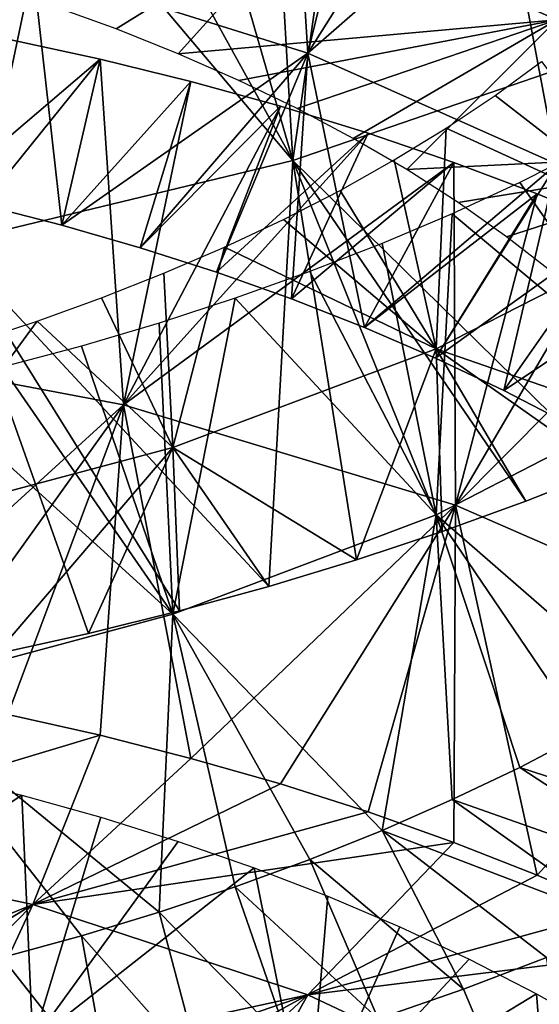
# Model space of a CAD drawing. Header units: millimetres. Extents: x -161 to 161, y -94 to 1149.
# Tile 806 of 1056: x 46.09 to 48.02, y 409.78 to 413.44. Entities that reach past the tile are written whole.
import ezdxf

# ---------------------------------------------------------------- set-up
doc = ezdxf.new("R2010")
doc.units = ezdxf.units.MM
doc.header["$LTSCALE"] = 81.481481
for name, color, linetype in [('68', 7, 'CONTINUOUS'), ('69', 7, 'CONTINUOUS'), ('70', 7, 'CONTINUOUS'), ('81', 7, 'CONTINUOUS')]:
    doc.layers.add(name, color=color, linetype=linetype)

msp = doc.modelspace()

# ---------------------------------------------------------------- linework, layer by layer
at = {"layer": '68', "color": 7, "linetype": 'CONTINUOUS', "true_color": 0xaaaaaa}
for points in [[(47.1576, 413.8535, -14.189), (48.6738, 413.9686, -14.6545), (48.0852, 413.4439, -13.7329), (47.1576, 413.8535, -14.189)], [(46.206, 413.4965, -13.378), (47.1576, 413.8535, -14.189), (46.444, 413.4101, -13.3077), (46.206, 413.4965, -13.378)], [(46.444, 413.4101, -13.3077), (47.1576, 413.8535, -14.189), (46.6758, 413.3173, -13.2257), (46.444, 413.4101, -13.3077)], [(47.1576, 413.8535, -14.189), (48.0852, 413.4439, -13.7329), (46.6758, 413.3173, -13.2257), (47.1576, 413.8535, -14.189)], [(46.6758, 413.3173, -13.2257), (48.0852, 413.4439, -13.7329), (46.9006, 413.2183, -13.1325), (46.6758, 413.3173, -13.2257)], [(46.9006, 413.2183, -13.1325), (48.0852, 413.4439, -13.7329), (47.1177, 413.1133, -13.0286), (46.9006, 413.2183, -13.1325)], [(47.1177, 413.1133, -13.0286), (48.0852, 413.4439, -13.7329), (47.3267, 413.0025, -12.9143), (47.1177, 413.1133, -13.0286)], [(47.3267, 413.0025, -12.9143), (48.0852, 413.4439, -13.7329), (47.5268, 412.886, -12.7899), (47.3267, 413.0025, -12.9143)], [(48.0852, 413.4439, -13.7329), (48.8832, 412.9537, -13.1338), (47.5268, 412.886, -12.7899), (48.0852, 413.4439, -13.7329)], [(48.0276, 413.2894, -5.3686), (48.5024, 412.6611, -4.2891), (47.8555, 413.1626, -5.2141), (48.0276, 413.2894, -5.3686)], [(47.8555, 413.1626, -5.2141), (48.5024, 412.6611, -4.2891), (47.6727, 413.04, -5.0688), (47.8555, 413.1626, -5.2141)], [(47.6727, 413.04, -5.0688), (47.6355, 412.2185, -3.7469), (47.4799, 412.922, -4.9334), (47.6727, 413.04, -5.0688)], [(48.5024, 412.6611, -4.2891), (47.6355, 412.2185, -3.7469), (47.6727, 413.04, -5.0688), (48.5024, 412.6611, -4.2891)], [(47.5268, 412.886, -12.7899), (48.8832, 412.9537, -13.1338), (47.7174, 412.7638, -12.6557), (47.5268, 412.886, -12.7899)], [(47.7174, 412.7638, -12.6557), (48.8832, 412.9537, -13.1338), (47.898, 412.6363, -12.5123), (47.7174, 412.7638, -12.6557)], [(47.898, 412.6363, -12.5123), (48.8832, 412.9537, -13.1338), (48.0676, 412.5038, -12.3602), (47.898, 412.6363, -12.5123)], [(47.4799, 412.922, -4.9334), (47.6355, 412.2185, -3.7469), (47.2778, 412.8088, -4.8082), (47.4799, 412.922, -4.9334)], [(47.2778, 412.8088, -4.8082), (47.6355, 412.2185, -3.7469), (47.0669, 412.7006, -4.6935), (47.2778, 412.8088, -4.8082)], [(47.0669, 412.7006, -4.6935), (47.6355, 412.2185, -3.7469), (46.8481, 412.5976, -4.5898), (47.0669, 412.7006, -4.6935)], [(48.5024, 412.6611, -4.2891), (48.565, 411.8957, -2.9928), (47.6355, 412.2185, -3.7469), (48.5024, 412.6611, -4.2891)], [(46.8481, 412.5976, -4.5898), (46.6556, 411.8512, -3.3639), (46.6219, 412.5, -4.4974), (46.8481, 412.5976, -4.5898)], [(47.6355, 412.2185, -3.7469), (46.6556, 411.8512, -3.3639), (46.8481, 412.5976, -4.5898), (47.6355, 412.2185, -3.7469)], [(46.6219, 412.5, -4.4974), (46.6556, 411.8512, -3.3639), (46.3893, 412.408, -4.4167), (46.6219, 412.5, -4.4974)], [(46.3893, 412.408, -4.4167), (46.6556, 411.8512, -3.3639), (46.1508, 412.3219, -4.3482), (46.3893, 412.408, -4.4167)], [(46.6556, 411.8512, -3.3639), (45.5976, 411.5688, -3.1571), (46.1508, 412.3219, -4.3482), (46.6556, 411.8512, -3.3639)], [(46.1508, 412.3219, -4.3482), (45.5976, 411.5688, -3.1571), (45.907, 412.2417, -4.292), (46.1508, 412.3219, -4.3482)], [(47.6355, 412.2185, -3.7469), (47.339, 411.4326, -2.44), (46.6556, 411.8512, -3.3639), (47.6355, 412.2185, -3.7469)], [(47.6583, 411.5382, -2.557), (47.339, 411.4326, -2.44), (47.6355, 412.2185, -3.7469), (47.6583, 411.5382, -2.557)], [(47.9696, 411.6509, -2.6885), (47.6583, 411.5382, -2.557), (47.6355, 412.2185, -3.7469), (47.9696, 411.6509, -2.6885)], [(48.2721, 411.7701, -2.8339), (47.9696, 411.6509, -2.6885), (47.6355, 412.2185, -3.7469), (48.2721, 411.7701, -2.8339)], [(48.565, 411.8957, -2.9928), (48.2721, 411.7701, -2.8339), (47.6355, 412.2185, -3.7469), (48.565, 411.8957, -2.9928)], [(46.6556, 411.8512, -3.3639), (45.9976, 411.0825, -2.1229), (45.5976, 411.5688, -3.1571), (46.6556, 411.8512, -3.3639)], [(46.341, 411.1589, -2.1792), (45.9976, 411.0825, -2.1229), (46.6556, 411.8512, -3.3639), (46.341, 411.1589, -2.1792)], [(46.6796, 411.2428, -2.2509), (46.341, 411.1589, -2.1792), (46.6556, 411.8512, -3.3639), (46.6796, 411.2428, -2.2509)], [(47.0125, 411.334, -2.3379), (46.6796, 411.2428, -2.2509), (46.6556, 411.8512, -3.3639), (47.0125, 411.334, -2.3379)], [(47.339, 411.4326, -2.44), (47.0125, 411.334, -2.3379), (46.6556, 411.8512, -3.3639), (47.339, 411.4326, -2.44)], [(46.0411, 410.8564, -17.8643), (46.3843, 410.7794, -17.8103), (45.0512, 410.3792, -16.9197), (46.0411, 410.8564, -17.8643)], [(45.0512, 410.3792, -16.9197), (46.3843, 410.7794, -17.8103), (46.134, 410.1494, -16.8167), (45.0512, 410.3792, -16.9197)], [(46.3843, 410.7794, -17.8103), (46.7228, 410.6933, -17.7418), (46.134, 410.1494, -16.8167), (46.3843, 410.7794, -17.8103)], [(46.7228, 410.6933, -17.7418), (47.0558, 410.598, -17.6588), (46.134, 410.1494, -16.8167), (46.7228, 410.6933, -17.7418)], [(47.0558, 410.598, -17.6588), (47.3822, 410.4936, -17.5616), (46.134, 410.1494, -16.8167), (47.0558, 410.598, -17.6588)], [(47.3822, 410.4936, -17.5616), (47.7013, 410.3805, -17.4506), (46.134, 410.1494, -16.8167), (47.3822, 410.4936, -17.5616)], [(45.0512, 410.3792, -16.9197), (46.134, 410.1494, -16.8167), (45.0838, 409.7205, -15.9032), (45.0512, 410.3792, -16.9197)], [(46.134, 410.1494, -16.8167), (47.7013, 410.3805, -17.4506), (47.1576, 409.8126, -16.544), (46.134, 410.1494, -16.8167)], [(47.7013, 410.3805, -17.4506), (48.0119, 410.2587, -17.3262), (47.1576, 409.8126, -16.544), (47.7013, 410.3805, -17.4506)], [(48.0119, 410.2587, -17.3262), (48.3134, 410.1288, -17.1889), (47.1576, 409.8126, -16.544), (48.0119, 410.2587, -17.3262)], [(45.0838, 409.7205, -15.9032), (46.134, 410.1494, -16.8167), (45.3395, 409.6634, -15.8914), (45.0838, 409.7205, -15.9032)], [(45.3395, 409.6634, -15.8914), (46.134, 410.1494, -16.8167), (45.5929, 409.5988, -15.8676), (45.3395, 409.6634, -15.8914)], [(45.5929, 409.5988, -15.8676), (46.134, 410.1494, -16.8167), (45.8433, 409.5264, -15.8317), (45.5929, 409.5988, -15.8676)], [(46.134, 410.1494, -16.8167), (47.1576, 409.8126, -16.544), (45.8433, 409.5264, -15.8317), (46.134, 410.1494, -16.8167)], [(48.3134, 410.1288, -17.1889), (48.605, 409.9909, -17.0392), (47.1576, 409.8126, -16.544), (48.3134, 410.1288, -17.1889)], [(47.1576, 409.8126, -16.544), (48.605, 409.9909, -17.0392), (48.0852, 409.3754, -16.1144), (47.1576, 409.8126, -16.544)], [(45.8433, 409.5264, -15.8317), (47.1576, 409.8126, -16.544), (46.0898, 409.4465, -15.7839), (45.8433, 409.5264, -15.8317)], [(46.0898, 409.4465, -15.7839), (47.1576, 409.8126, -16.544), (46.3313, 409.3591, -15.7244), (46.0898, 409.4465, -15.7839)], [(46.3313, 409.3591, -15.7244), (47.1576, 409.8126, -16.544), (46.5666, 409.2646, -15.6535), (46.3313, 409.3591, -15.7244)], [(46.5666, 409.2646, -15.6535), (47.1576, 409.8126, -16.544), (46.795, 409.1631, -15.5717), (46.5666, 409.2646, -15.6535)], [(47.1576, 409.8126, -16.544), (48.0852, 409.3754, -16.1144), (46.795, 409.1631, -15.5717), (47.1576, 409.8126, -16.544)]]:
    msp.add_3dface(points, dxfattribs=at)
at = {"layer": '69', "color": 7, "linetype": 'CONTINUOUS', "true_color": 0xaaaaaa}
for points in [[(46.0411, 413.3721, -16.3687), (45.9462, 412.7547, -15.3263), (46.3843, 413.2973, -16.3116), (46.0411, 413.3721, -16.3687)], [(45.9462, 412.7547, -15.3263), (46.242, 412.6788, -15.2723), (46.3843, 413.2973, -16.3116), (45.9462, 412.7547, -15.3263)], [(46.3843, 413.2973, -16.3116), (46.242, 412.6788, -15.2723), (46.7228, 413.214, -16.2397), (46.3843, 413.2973, -16.3116)], [(46.242, 412.6788, -15.2723), (46.5331, 412.5951, -15.2048), (46.7228, 413.214, -16.2397), (46.242, 412.6788, -15.2723)], [(46.7228, 413.214, -16.2397), (46.5331, 412.5951, -15.2048), (47.0558, 413.1221, -16.153), (46.7228, 413.214, -16.2397)], [(46.5331, 412.5951, -15.2048), (46.8185, 412.5037, -15.1239), (47.0558, 413.1221, -16.153), (46.5331, 412.5951, -15.2048)], [(47.0558, 413.1221, -16.153), (46.8185, 412.5037, -15.1239), (47.3822, 413.0217, -16.0517), (47.0558, 413.1221, -16.153)], [(46.8185, 412.5037, -15.1239), (47.0975, 412.4046, -15.0299), (47.3822, 413.0217, -16.0517), (46.8185, 412.5037, -15.1239)], [(47.3822, 413.0217, -16.0517), (47.0975, 412.4046, -15.0299), (47.7013, 412.9131, -15.9363), (47.3822, 413.0217, -16.0517)], [(47.0975, 412.4046, -15.0299), (47.3692, 412.2981, -14.9233), (47.7013, 412.9131, -15.9363), (47.0975, 412.4046, -15.0299)], [(47.7013, 412.9131, -15.9363), (47.3692, 412.2981, -14.9233), (48.0119, 412.7964, -15.8071), (47.7013, 412.9131, -15.9363)], [(47.3692, 412.2981, -14.9233), (47.6327, 412.1845, -14.8045), (48.0119, 412.7964, -15.8071), (47.3692, 412.2981, -14.9233)], [(48.0119, 412.7964, -15.8071), (47.6327, 412.1845, -14.8045), (48.3134, 412.6721, -15.6647), (48.0119, 412.7964, -15.8071)], [(47.6327, 412.1845, -14.8045), (47.8871, 412.064, -14.6741), (48.3134, 412.6721, -15.6647), (47.6327, 412.1845, -14.8045)], [(48.3134, 412.6721, -15.6647), (47.8871, 412.064, -14.6741), (48.605, 412.5403, -15.5096), (48.3134, 412.6721, -15.6647)], [(47.8871, 412.064, -14.6741), (48.1319, 411.9371, -14.5326), (48.605, 412.5403, -15.5096), (47.8871, 412.064, -14.6741)], [(48.1886, 410.7858, -4.9177), (47.9469, 410.6598, -4.7705), (48.9185, 410.3443, -4.0729), (48.1886, 410.7858, -4.9177)], [(47.9469, 410.6598, -4.7705), (47.6953, 410.5395, -4.6349), (48.6383, 410.2068, -3.9003), (47.9469, 410.6598, -4.7705)], [(48.9185, 410.3443, -4.0729), (47.9469, 410.6598, -4.7705), (48.6383, 410.2068, -3.9003), (48.9185, 410.3443, -4.0729)], [(47.6953, 410.5395, -4.6349), (47.4345, 410.4251, -4.5111), (48.3475, 410.0758, -3.7407), (47.6953, 410.5395, -4.6349)], [(48.6383, 410.2068, -3.9003), (47.6953, 410.5395, -4.6349), (48.3475, 410.0758, -3.7407), (48.6383, 410.2068, -3.9003)], [(47.4345, 410.4251, -4.5111), (47.1651, 410.3168, -4.3997), (47.7374, 409.8339, -3.4618), (47.4345, 410.4251, -4.5111)], [(48.3475, 410.0758, -3.7407), (47.4345, 410.4251, -4.5111), (48.047, 409.9514, -3.5944), (48.3475, 410.0758, -3.7407)], [(48.047, 409.9514, -3.5944), (47.4345, 410.4251, -4.5111), (47.7374, 409.8339, -3.4618), (48.047, 409.9514, -3.5944)], [(47.1651, 410.3168, -4.3997), (46.888, 410.215, -4.3012), (47.4194, 409.7236, -3.3433), (47.1651, 410.3168, -4.3997)], [(47.7374, 409.8339, -3.4618), (47.1651, 410.3168, -4.3997), (47.4194, 409.7236, -3.3433), (47.7374, 409.8339, -3.4618)], [(46.888, 410.215, -4.3012), (46.6043, 410.12, -4.2161), (47.094, 409.6207, -3.2395), (46.888, 410.215, -4.3012)], [(47.4194, 409.7236, -3.3433), (46.888, 410.215, -4.3012), (47.094, 409.6207, -3.2395), (47.4194, 409.7236, -3.3433)], [(46.6043, 410.12, -4.2161), (46.3148, 410.0321, -4.1448), (46.7617, 409.5254, -3.1507), (46.6043, 410.12, -4.2161)], [(47.094, 409.6207, -3.2395), (46.6043, 410.12, -4.2161), (46.7617, 409.5254, -3.1507), (47.094, 409.6207, -3.2395)], [(46.3148, 410.0321, -4.1448), (46.0204, 409.9514, -4.0873), (46.4236, 409.4378, -3.077), (46.3148, 410.0321, -4.1448)], [(46.7617, 409.5254, -3.1507), (46.3148, 410.0321, -4.1448), (46.4236, 409.4378, -3.077), (46.7617, 409.5254, -3.1507)], [(46.4236, 409.4378, -3.077), (46.0204, 409.9514, -4.0873), (46.0806, 409.3581, -3.0186), (46.4236, 409.4378, -3.077)]]:
    msp.add_3dface(points, dxfattribs=at)
at = {"layer": '70', "color": 7, "linetype": 'CONTINUOUS', "true_color": 0xaaaaaa}
for points in [[(48.2721, 414.8861, -1.3868), (47.9696, 414.7728, -1.2367), (48.2842, 413.3257, -2.1011), (48.2721, 414.8861, -1.3868)], [(47.9696, 414.7728, -1.2367), (47.6583, 414.6655, -1.1009), (48.2842, 413.3257, -2.1011), (47.9696, 414.7728, -1.2367)], [(47.6583, 414.6655, -1.1009), (47.339, 414.5646, -0.9797), (48.2842, 413.3257, -2.1011), (47.6583, 414.6655, -1.1009)], [(47.339, 414.5646, -0.9797), (47.0125, 414.4702, -0.8738), (47.1016, 412.9202, -1.6168), (47.339, 414.5646, -0.9797)], [(48.2842, 413.3257, -2.1011), (47.339, 414.5646, -0.9797), (47.1016, 412.9202, -1.6168), (48.2842, 413.3257, -2.1011)], [(47.0125, 414.4702, -0.8738), (46.6796, 414.3825, -0.7832), (47.1016, 412.9202, -1.6168), (47.0125, 414.4702, -0.8738)], [(46.6796, 414.3825, -0.7832), (46.341, 414.3016, -0.7082), (47.1016, 412.9202, -1.6168), (46.6796, 414.3825, -0.7832)], [(46.341, 414.3016, -0.7082), (45.9976, 414.2275, -0.6489), (47.1016, 412.9202, -1.6168), (46.341, 414.3016, -0.7082)], [(47.1016, 412.9202, -1.6168), (45.9976, 414.2275, -0.6489), (45.8246, 412.6128, -1.3472), (47.1016, 412.9202, -1.6168)], [(46.0411, 413.3721, -16.3687), (46.3843, 413.2973, -16.3116), (45.1653, 412.2577, -17.1775), (46.0411, 413.3721, -16.3687)], [(48.2721, 411.7701, -2.8339), (48.2842, 413.3257, -2.1011), (47.1016, 412.9202, -1.6168), (48.2721, 411.7701, -2.8339)], [(45.1653, 412.2577, -17.1775), (46.3843, 413.2973, -16.3116), (46.4721, 412.0099, -17.0317), (45.1653, 412.2577, -17.1775)], [(46.3843, 413.2973, -16.3116), (46.7228, 413.214, -16.2397), (46.4721, 412.0099, -17.0317), (46.3843, 413.2973, -16.3116)], [(46.7228, 413.214, -16.2397), (47.0558, 413.1221, -16.153), (46.4721, 412.0099, -17.0317), (46.7228, 413.214, -16.2397)], [(47.0558, 413.1221, -16.153), (47.3822, 413.0217, -16.0517), (46.4721, 412.0099, -17.0317), (47.0558, 413.1221, -16.153)], [(47.3822, 413.0217, -16.0517), (47.7013, 412.9131, -15.9363), (46.4721, 412.0099, -17.0317), (47.3822, 413.0217, -16.0517)], [(47.0125, 411.334, -2.3379), (47.1016, 412.9202, -1.6168), (45.8246, 412.6128, -1.3472), (47.0125, 411.334, -2.3379)], [(46.4721, 412.0099, -17.0317), (47.7013, 412.9131, -15.9363), (47.7074, 411.6369, -16.6784), (46.4721, 412.0099, -17.0317)], [(47.0125, 411.334, -2.3379), (47.339, 411.4326, -2.44), (47.1016, 412.9202, -1.6168), (47.0125, 411.334, -2.3379)], [(47.339, 411.4326, -2.44), (47.6583, 411.5382, -2.557), (47.1016, 412.9202, -1.6168), (47.339, 411.4326, -2.44)], [(47.6583, 411.5382, -2.557), (47.9696, 411.6509, -2.6885), (47.1016, 412.9202, -1.6168), (47.6583, 411.5382, -2.557)], [(47.9696, 411.6509, -2.6885), (48.2721, 411.7701, -2.8339), (47.1016, 412.9202, -1.6168), (47.9696, 411.6509, -2.6885)], [(47.7013, 412.9131, -15.9363), (48.0119, 412.7964, -15.8071), (47.7074, 411.6369, -16.6784), (47.7013, 412.9131, -15.9363)], [(48.0119, 412.7964, -15.8071), (48.3134, 412.6721, -15.6647), (47.7074, 411.6369, -16.6784), (48.0119, 412.7964, -15.8071)], [(48.3134, 412.6721, -15.6647), (48.605, 412.5403, -15.5096), (47.7074, 411.6369, -16.6784), (48.3134, 412.6721, -15.6647)], [(45.9976, 411.0825, -2.1229), (46.341, 411.1589, -2.1792), (45.8246, 412.6128, -1.3472), (45.9976, 411.0825, -2.1229)], [(46.341, 411.1589, -2.1792), (46.6796, 411.2428, -2.2509), (45.8246, 412.6128, -1.3472), (46.341, 411.1589, -2.1792)], [(46.6796, 411.2428, -2.2509), (47.0125, 411.334, -2.3379), (45.8246, 412.6128, -1.3472), (46.6796, 411.2428, -2.2509)], [(47.7074, 411.6369, -16.6784), (48.605, 412.5403, -15.5096), (48.8269, 411.1466, -16.1333), (47.7074, 411.6369, -16.6784)], [(45.3435, 410.9827, -17.9281), (45.1653, 412.2577, -17.1775), (46.4721, 412.0099, -17.0317), (45.3435, 410.9827, -17.9281)], [(45.6939, 410.9242, -17.9036), (45.3435, 410.9827, -17.9281), (46.4721, 412.0099, -17.0317), (45.6939, 410.9242, -17.9036)], [(46.0411, 410.8564, -17.8643), (45.6939, 410.9242, -17.9036), (46.4721, 412.0099, -17.0317), (46.0411, 410.8564, -17.8643)], [(46.3843, 410.7794, -17.8103), (46.0411, 410.8564, -17.8643), (46.4721, 412.0099, -17.0317), (46.3843, 410.7794, -17.8103)], [(46.7228, 410.6933, -17.7418), (46.3843, 410.7794, -17.8103), (46.4721, 412.0099, -17.0317), (46.7228, 410.6933, -17.7418)], [(46.7228, 410.6933, -17.7418), (46.4721, 412.0099, -17.0317), (47.7074, 411.6369, -16.6784), (46.7228, 410.6933, -17.7418)], [(47.0558, 410.598, -17.6588), (46.7228, 410.6933, -17.7418), (47.7074, 411.6369, -16.6784), (47.0558, 410.598, -17.6588)], [(47.3822, 410.4936, -17.5616), (47.0558, 410.598, -17.6588), (47.7074, 411.6369, -16.6784), (47.3822, 410.4936, -17.5616)], [(47.7013, 410.3805, -17.4506), (47.3822, 410.4936, -17.5616), (47.7074, 411.6369, -16.6784), (47.7013, 410.3805, -17.4506)], [(48.0119, 410.2587, -17.3262), (47.7013, 410.3805, -17.4506), (47.7074, 411.6369, -16.6784), (48.0119, 410.2587, -17.3262)], [(48.0119, 410.2587, -17.3262), (47.7074, 411.6369, -16.6784), (48.8269, 411.1466, -16.1333), (48.0119, 410.2587, -17.3262)], [(48.3134, 410.1288, -17.1889), (48.0119, 410.2587, -17.3262), (48.8269, 411.1466, -16.1333), (48.3134, 410.1288, -17.1889)], [(48.047, 409.9514, -3.5944), (47.7374, 409.8339, -3.4618), (48.2842, 408.5309, -4.5126), (48.047, 409.9514, -3.5944)], [(47.7374, 409.8339, -3.4618), (47.4194, 409.7236, -3.3433), (48.2842, 408.5309, -4.5126), (47.7374, 409.8339, -3.4618)]]:
    msp.add_3dface(points, dxfattribs=at)
at = {"layer": '81', "color": 7, "linetype": 'CONTINUOUS', "true_color": 0xaaaaaa}
for points in [[(46.134, 413.6415, -14.7715), (47.0975, 414.2875, -13.9904), (47.1576, 413.32, -14.4808), (46.134, 413.6415, -14.7715)], [(47.0975, 414.2875, -13.9904), (47.3692, 414.1841, -13.8808), (47.1576, 413.32, -14.4808), (47.0975, 414.2875, -13.9904)], [(47.3692, 414.1841, -13.8808), (47.6327, 414.074, -13.7588), (47.1576, 413.32, -14.4808), (47.3692, 414.1841, -13.8808)], [(47.6327, 414.074, -13.7588), (47.8871, 413.9574, -13.625), (47.1576, 413.32, -14.4808), (47.6327, 414.074, -13.7588)], [(47.1576, 413.32, -14.4808), (47.8871, 413.9574, -13.625), (48.0852, 412.9067, -14.0281), (47.1576, 413.32, -14.4808)], [(47.8871, 413.9574, -13.625), (48.1319, 413.8345, -13.4799), (48.0852, 412.9067, -14.0281), (47.8871, 413.9574, -13.625)], [(45.343, 412.883, -15.3933), (45.0512, 413.8653, -14.8868), (46.134, 413.6415, -14.7715), (45.343, 412.883, -15.3933)], [(45.6462, 412.8228, -15.3667), (45.343, 412.883, -15.3933), (46.134, 413.6415, -14.7715), (45.6462, 412.8228, -15.3667)], [(45.9462, 412.7547, -15.3263), (45.6462, 412.8228, -15.3667), (46.134, 413.6415, -14.7715), (45.9462, 412.7547, -15.3263)], [(46.242, 412.6788, -15.2723), (45.9462, 412.7547, -15.3263), (46.134, 413.6415, -14.7715), (46.242, 412.6788, -15.2723)], [(46.242, 412.6788, -15.2723), (46.134, 413.6415, -14.7715), (47.1576, 413.32, -14.4808), (46.242, 412.6788, -15.2723)], [(46.5331, 412.5951, -15.2048), (46.242, 412.6788, -15.2723), (47.1576, 413.32, -14.4808), (46.5331, 412.5951, -15.2048)], [(46.8185, 412.5037, -15.1239), (46.5331, 412.5951, -15.2048), (47.1576, 413.32, -14.4808), (46.8185, 412.5037, -15.1239)], [(47.0975, 412.4046, -15.0299), (46.8185, 412.5037, -15.1239), (47.1576, 413.32, -14.4808), (47.0975, 412.4046, -15.0299)], [(47.3692, 412.2981, -14.9233), (47.0975, 412.4046, -15.0299), (47.1576, 413.32, -14.4808), (47.3692, 412.2981, -14.9233)], [(47.3692, 412.2981, -14.9233), (47.1576, 413.32, -14.4808), (48.0852, 412.9067, -14.0281), (47.3692, 412.2981, -14.9233)], [(48.1886, 412.9601, -3.8359), (47.9469, 412.8384, -3.6851), (48.5025, 412.0471, -4.591), (48.1886, 412.9601, -3.8359)], [(47.6327, 412.1845, -14.8045), (47.3692, 412.2981, -14.9233), (48.0852, 412.9067, -14.0281), (47.6327, 412.1845, -14.8045)], [(47.8871, 412.064, -14.6741), (47.6327, 412.1845, -14.8045), (48.0852, 412.9067, -14.0281), (47.8871, 412.064, -14.6741)], [(48.1319, 411.9371, -14.5326), (47.8871, 412.064, -14.6741), (48.0852, 412.9067, -14.0281), (48.1319, 411.9371, -14.5326)], [(47.9469, 412.8384, -3.6851), (47.6953, 412.722, -3.546), (48.5025, 412.0471, -4.591), (47.9469, 412.8384, -3.6851)], [(47.6953, 412.722, -3.546), (47.4345, 412.6112, -3.419), (47.6355, 411.6002, -4.0524), (47.6953, 412.722, -3.546)], [(48.5025, 412.0471, -4.591), (47.6953, 412.722, -3.546), (47.6355, 411.6002, -4.0524), (48.5025, 412.0471, -4.591)], [(47.4345, 412.6112, -3.419), (47.1651, 412.5062, -3.3045), (47.6355, 411.6002, -4.0524), (47.4345, 412.6112, -3.419)], [(47.1651, 412.5062, -3.3045), (46.888, 412.4073, -3.2032), (47.6355, 411.6002, -4.0524), (47.1651, 412.5062, -3.3045)], [(46.888, 412.4073, -3.2032), (46.6043, 412.3148, -3.1154), (46.6556, 411.2298, -3.6724), (46.888, 412.4073, -3.2032)], [(47.6355, 411.6002, -4.0524), (46.888, 412.4073, -3.2032), (46.6556, 411.2298, -3.6724), (47.6355, 411.6002, -4.0524)], [(46.6043, 412.3148, -3.1154), (46.3148, 412.229, -3.0416), (46.6556, 411.2298, -3.6724), (46.6043, 412.3148, -3.1154)], [(46.3148, 412.229, -3.0416), (46.0204, 412.1499, -2.9818), (46.6556, 411.2298, -3.6724), (46.3148, 412.229, -3.0416)], [(46.0204, 412.1499, -2.9818), (45.7219, 412.0776, -2.9362), (46.6556, 411.2298, -3.6724), (46.0204, 412.1499, -2.9818)], [(46.6556, 411.2298, -3.6724), (45.7219, 412.0776, -2.9362), (45.5976, 410.9457, -3.4679), (46.6556, 411.2298, -3.6724)], [(48.42, 410.9173, -5.0761), (48.5025, 412.0471, -4.591), (47.6355, 411.6002, -4.0524), (48.42, 410.9173, -5.0761)], [(47.4345, 410.4251, -4.5111), (47.6355, 411.6002, -4.0524), (46.6556, 411.2298, -3.6724), (47.4345, 410.4251, -4.5111)], [(47.4345, 410.4251, -4.5111), (47.6953, 410.5395, -4.6349), (47.6355, 411.6002, -4.0524), (47.4345, 410.4251, -4.5111)], [(47.6953, 410.5395, -4.6349), (47.9469, 410.6598, -4.7705), (47.6355, 411.6002, -4.0524), (47.6953, 410.5395, -4.6349)], [(47.9469, 410.6598, -4.7705), (48.1886, 410.7858, -4.9177), (47.6355, 411.6002, -4.0524), (47.9469, 410.6598, -4.7705)], [(48.1886, 410.7858, -4.9177), (48.42, 410.9173, -5.0761), (47.6355, 411.6002, -4.0524), (48.1886, 410.7858, -4.9177)], [(46.6043, 410.12, -4.2161), (46.6556, 411.2298, -3.6724), (45.5976, 410.9457, -3.4679), (46.6043, 410.12, -4.2161)], [(46.6043, 410.12, -4.2161), (46.888, 410.215, -4.3012), (46.6556, 411.2298, -3.6724), (46.6043, 410.12, -4.2161)], [(46.888, 410.215, -4.3012), (47.1651, 410.3168, -4.3997), (46.6556, 411.2298, -3.6724), (46.888, 410.215, -4.3012)], [(47.1651, 410.3168, -4.3997), (47.4345, 410.4251, -4.5111), (46.6556, 411.2298, -3.6724), (47.1651, 410.3168, -4.3997)], [(46.0204, 409.9514, -4.0873), (46.3148, 410.0321, -4.1448), (45.5976, 410.9457, -3.4679), (46.0204, 409.9514, -4.0873)], [(46.3148, 410.0321, -4.1448), (46.6043, 410.12, -4.2161), (45.5976, 410.9457, -3.4679), (46.3148, 410.0321, -4.1448)], [(45.7946, 410.6295, -16.624), (46.0929, 410.556, -16.5793), (45.0512, 409.8679, -17.2396), (45.7946, 410.6295, -16.624)], [(45.0512, 409.8679, -17.2396), (46.0929, 410.556, -16.5793), (46.134, 409.6374, -17.1385), (45.0512, 409.8679, -17.2396)], [(46.0929, 410.556, -16.5793), (46.387, 410.4741, -16.5212), (46.134, 409.6374, -17.1385), (46.0929, 410.556, -16.5793)], [(46.387, 410.4741, -16.5212), (46.6756, 410.384, -16.45), (46.134, 409.6374, -17.1385), (46.387, 410.4741, -16.5212)], [(46.6756, 410.384, -16.45), (46.9578, 410.2859, -16.3659), (46.134, 409.6374, -17.1385), (46.6756, 410.384, -16.45)], [(46.134, 409.6374, -17.1385), (46.9578, 410.2859, -16.3659), (47.1576, 409.2983, -16.8685), (46.134, 409.6374, -17.1385)], [(46.9578, 410.2859, -16.3659), (47.2329, 410.1799, -16.2692), (47.1576, 409.2983, -16.8685), (46.9578, 410.2859, -16.3659)], [(47.2329, 410.1799, -16.2692), (47.5002, 410.0663, -16.1605), (47.1576, 409.2983, -16.8685), (47.2329, 410.1799, -16.2692)], [(47.5002, 410.0663, -16.1605), (47.7591, 409.9452, -16.0401), (47.1576, 409.2983, -16.8685), (47.5002, 410.0663, -16.1605)], [(47.7591, 409.9452, -16.0401), (48.0091, 409.8169, -15.9082), (47.1576, 409.2983, -16.8685), (47.7591, 409.9452, -16.0401)], [(45.189, 408.947, -17.813), (45.0512, 409.8679, -17.2396), (46.134, 409.6374, -17.1385), (45.189, 408.947, -17.813)], [(47.1576, 409.2983, -16.8685), (48.0091, 409.8169, -15.9082), (48.0852, 408.8576, -16.4425), (47.1576, 409.2983, -16.8685)], [(48.0091, 409.8169, -15.9082), (48.2494, 409.6815, -15.7654), (48.0852, 408.8576, -16.4425), (48.0091, 409.8169, -15.9082)]]:
    msp.add_3dface(points, dxfattribs=at)

doc.saveas('drawing.dxf')
